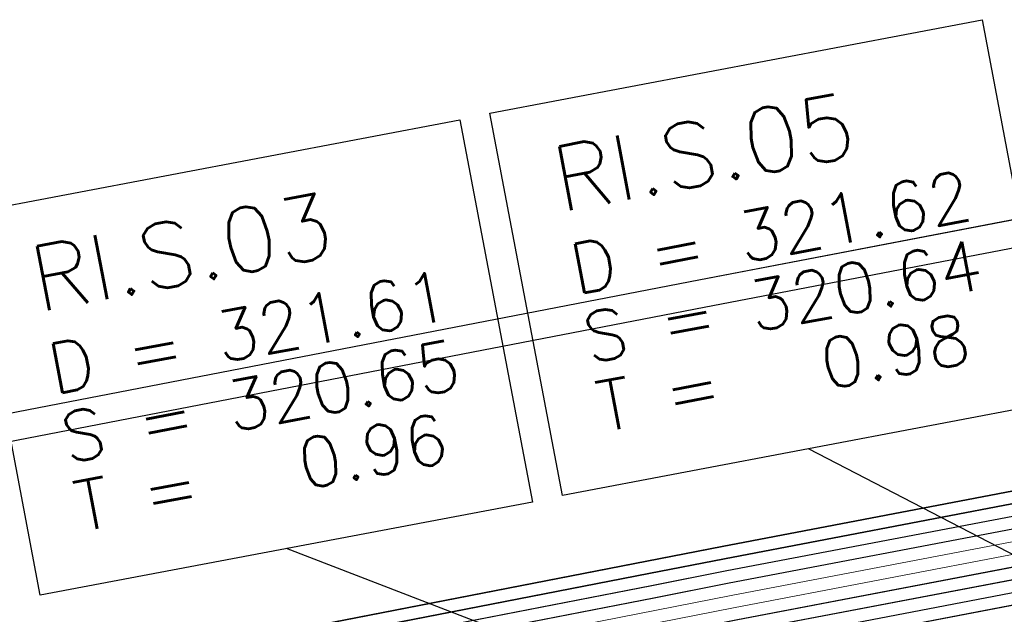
# Model space of a CAD drawing. Header units: metres. Extents: x -502 to 161, y -108 to 174.
# Tile 348 of 656: x -153.25 to -149.32, y -31.98 to -29.61. Entities that reach past the tile are written whole.
import ezdxf

# ---------------------------------------------------------------- set-up
doc = ezdxf.new("R2010")
doc.units = ezdxf.units.M
doc.header["$LTSCALE"] = 0.1
for name, color, linetype in [('BRI31-005.05-5p02-Koordinierung Lageplan 4. BA ZOB West 2022-06-15', 7, 'Continuous'), ('BRI31-005.06-5f07-Koordinierung Lageplan 4. BA ZOB Fernbusbahnh', 7, 'Continuous'), ('BRI32-005.02-5f05-Koordinierung Schemaplan 4 BA ZOB Teilbereich', 7, 'Continuous'), ('BRI32-005.03-5f06-Koordinierung Schemaplan 4 BA ZOB Teilbereich 2 Ost - Bahnhofsallee 2023-01-21', 7, 'Continuous')]:
    doc.layers.add(name, color=color, linetype=linetype)
doc.styles.add('Txt', font='txt_____.ttf')

msp = doc.modelspace()

# ---------------------------------------------------------------- linework, layer by layer
at = {"layer": 'BRI31-005.05-5p02-Koordinierung Lageplan 4. BA ZOB West 2022-06-15', "color": 1, "linetype": 'Continuous', "lineweight": 25, "true_color": 0xff0000, "transparency": 33554687}
for p, q in [((-147.3951, -32.727), (-150.1034, -31.3232)), ((-147.7841, -33.414), (-152.1884, -31.7222))]:
    msp.add_line(p, q, dxfattribs=at)
at = {"layer": 'BRI31-005.05-5p02-Koordinierung Lageplan 4. BA ZOB West 2022-06-15', "color": 6, "linetype": 'Continuous', "lineweight": 25, "true_color": 0xff00ff, "transparency": 33554687, "flags": 128}
for points in [[(-12.8197, -7.1584), (-13.0948, -7.1684), (-17.6753, -7.3484), (-25.0233, -7.7685), (-29.4119, -8.0888), (-36.588, -9.7298), (-36.8022, -9.7791), (-48.761, -11.229), (-54.8582, -12.3594), (-60.5568, -13.5195), (-72.2392, -15.9794), (-83.9386, -18.0493), (-95.7552, -20.2994), (-107.5641, -22.6294), (-119.3715, -24.8394), (-124.8625, -26.009), (-126.093, -26.1489), (-127.2478, -26.3291), (-138.8097, -28.3993), (-150.5411, -30.6494), (-156.6329, -31.8278), (-162.3974, -31.1788), (-174.3003, -29.339)], [(-174.3171, -29.4477), (-162.412, -31.2879), (-156.6285, -31.939), (-150.5203, -30.7574), (-138.7897, -28.5075), (-127.2296, -26.4376), (-126.0783, -26.2579), (-124.8448, -26.1177), (-119.3499, -24.9473), (-107.5433, -22.7374), (-95.7342, -20.4074), (-83.9188, -18.1575), (-72.2182, -16.0874), (-60.5345, -13.6272), (-54.8372, -12.4674), (-48.7444, -11.3378), (-36.7832, -9.8876), (-36.5634, -9.837), (-29.3955, -8.1979), (-25.0161, -7.8783), (-17.67, -7.4583), (-13.0906, -7.2783), (-12.8157, -7.2683)]]:
    msp.add_lwpolyline(points, dxfattribs=at)
at = {"layer": 'BRI31-005.05-5p02-Koordinierung Lageplan 4. BA ZOB West 2022-06-15', "color": 190, "linetype": 'Continuous', "lineweight": 35, "true_color": 0x7f00ff, "transparency": 33554687, "flags": 128}
for points in [[(-55.7007, -13.3634), (-59.4327, -13.9934), (-61.4087, -14.3464), (-62.2647, -14.4984), (-62.6667, -14.5974), (-62.8907, -14.7334), (-63.5967, -15.2334), (-64.4177, -15.8004), (-64.8657, -15.8864), (-69.7037, -16.7484), (-75.4637, -17.6884), (-81.7337, -18.6534), (-88.9077, -20.0034), (-93.6827, -20.7334), (-98.9647, -21.6334), (-104.5957, -22.9234), (-121.8907, -26.2934), (-126.8117, -27.2034), (-150.4477, -31.7134), (-157.1307, -33.0134), (-162.7687, -32.1234), (-174.7807, -30.4434), (-178.1477, -29.6134), (-179.1357, -29.4334)], [(-93.6747, -20.7824), (-98.9547, -21.6824), (-104.5847, -22.9724), (-121.8807, -26.3424), (-126.8027, -27.2524), (-150.4387, -31.7624), (-150.7407, -31.8214), (-157.1297, -33.0644), (-162.7757, -32.1724), (-174.7877, -30.4934), (-178.1567, -29.6624), (-179.1357, -29.4844)]]:
    msp.add_lwpolyline(points, dxfattribs=at)
at = {"layer": 'BRI31-005.05-5p02-Koordinierung Lageplan 4. BA ZOB West 2022-06-15', "color": 250, "linetype": 'Continuous', "lineweight": 25, "true_color": 0x333333, "transparency": 33554687, "flags": 128}
for points in [[(-179.1357, -29.7394), (-178.2047, -29.9074), (-176.5237, -30.3244), (-174.8367, -30.8434), (-162.8247, -32.5154), (-157.1227, -33.4214), (-150.6707, -32.1644), (-150.3757, -32.1054), (-126.7397, -27.5954), (-121.8107, -26.6854), (-104.5117, -23.3154), (-93.6067, -21.1744), (-88.8337, -20.4444), (-81.6527, -19.0944), (-75.3827, -18.1294), (-69.6317, -17.1894), (-64.2647, -16.2324), (-63.2977, -15.6984), (-62.6077, -15.0894), (-62.1947, -14.8414), (-59.6597, -14.3864), (-59.3767, -14.3364), (-55.6447, -13.7064)], [(-55.6367, -13.7554), (-59.3687, -14.3854), (-59.6507, -14.4354), (-62.1767, -14.8894), (-62.5777, -15.1304), (-63.2687, -15.7394), (-64.2477, -16.2804), (-69.6237, -17.2384), (-75.3737, -18.1784), (-81.6437, -19.1434), (-88.8257, -20.4934), (-93.5977, -21.2234), (-104.5017, -23.3644), (-121.8007, -26.7344), (-126.7307, -27.6444), (-150.3667, -32.1544), (-150.6607, -32.2134), (-157.1217, -33.4724), (-162.8317, -32.5644), (-174.8437, -30.8934), (-176.5357, -30.3734), (-178.2147, -29.9564), (-179.1357, -29.7904)], [(-62.5057, -14.9114), (-62.7017, -15.0274), (-63.4007, -15.5204), (-64.2987, -16.1364), (-69.6477, -17.0914), (-75.4007, -18.0314), (-81.6707, -18.9964), (-88.8497, -20.3464), (-93.6247, -21.0764), (-104.5317, -23.2174), (-121.8307, -26.5874), (-126.7577, -27.4974), (-150.3937, -32.0074), (-150.6907, -32.0664), (-157.1247, -33.3194), (-162.8107, -32.4174), (-174.8227, -30.7434), (-176.4997, -30.2264), (-178.1847, -29.8094), (-179.1357, -29.6374)], [(-62.4797, -14.9544), (-62.6747, -15.0694), (-63.3727, -15.5614), (-64.2817, -16.1844), (-69.6397, -17.1404), (-75.3917, -18.0804), (-81.6617, -19.0454), (-88.8417, -20.3954), (-93.6157, -21.1254), (-104.5217, -23.2664), (-121.8207, -26.6364), (-126.7487, -27.5464), (-150.3847, -32.0564), (-150.6807, -32.1154), (-157.1237, -33.3704), (-162.8177, -32.4664), (-174.8297, -30.7934), (-176.5117, -30.2754), (-178.1947, -29.8584), (-179.1357, -29.6884)], [(-93.6667, -20.8314), (-98.9447, -21.7314), (-104.5737, -23.0214), (-121.8707, -26.3914), (-126.7937, -27.3014), (-150.4297, -31.8114), (-150.7307, -31.8704), (-157.1287, -33.1154), (-162.7827, -32.2214), (-174.7947, -30.5434), (-178.1657, -29.7114), (-179.1357, -29.5354)], [(-93.6587, -20.8804), (-98.9347, -21.7804), (-104.5627, -23.0704), (-121.8607, -26.4404), (-126.7847, -27.3504), (-150.4207, -31.8604), (-150.7207, -31.9194), (-157.1277, -33.1664), (-162.7897, -32.2704), (-174.8017, -30.5934), (-178.1747, -29.7604), (-179.1357, -29.5864)]]:
    msp.add_lwpolyline(points, dxfattribs=at)
at = {"layer": 'BRI31-005.05-5p02-Koordinierung Lageplan 4. BA ZOB West 2022-06-15', "color": 251, "linetype": 'Continuous', "lineweight": 13, "true_color": 0x5b5b5b, "transparency": 33554687, "flags": 128}
for points in [[(-93.6507, -20.9294), (-98.8777, -21.8214), (-104.5517, -23.1194), (-121.8507, -26.4894), (-126.7757, -27.3994), (-150.4117, -31.9094), (-150.7107, -31.9684), (-157.1267, -33.2174), (-162.7967, -32.3194), (-174.8087, -30.6434), (-176.5547, -29.7624), (-176.4667, -28.8414), (-176.3907, -28.5144)], [(-93.6427, -20.9784), (-98.9147, -21.8784), (-104.5407, -23.1684), (-121.8407, -26.5384), (-126.7667, -27.4484), (-150.4027, -31.9584), (-150.7007, -32.0174), (-157.1257, -33.2684), (-162.8037, -32.3684), (-174.8157, -30.6934), (-176.6607, -29.8214), (-176.5657, -28.8254), (-176.4877, -28.4914)]]:
    msp.add_lwpolyline(points, dxfattribs=at)
at = {"layer": 'BRI31-005.05-5p02-Koordinierung Lageplan 4. BA ZOB West 2022-06-15', "color": 116, "linetype": 'Continuous', "lineweight": 13, "true_color": 0x007f3f, "transparency": 33554687, "flags": 128}
for points in [[(-126.7577, -27.4974), (-150.3927, -32.0074), (-150.6917, -32.0664), (-157.1247, -33.3194), (-162.8117, -32.4184), (-174.8387, -30.7404), (-176.6607, -29.8214), (-176.5657, -28.8254), (-176.4877, -28.4914), (-176.2937, -28.5374), (-176.3677, -28.8574), (-176.4487, -29.7034), (-174.7787, -30.5464), (-162.7817, -32.2204), (-157.1287, -33.1154), (-150.7297, -31.8704), (-150.4307, -31.8114), (-126.7937, -27.3014)], [(-126.7487, -27.5464), (-150.3837, -32.0564), (-150.6817, -32.1154), (-157.1237, -33.3704), (-162.8187, -32.4674), (-174.8447, -30.7904), (-176.7667, -29.8814), (-176.6647, -28.8094), (-176.5847, -28.4684), (-176.3907, -28.5144), (-176.4667, -28.8414), (-176.5547, -29.7614), (-174.7867, -30.5964), (-162.7887, -32.2694), (-157.1277, -33.1664), (-150.7197, -31.9194), (-150.4217, -31.8604), (-126.7847, -27.3504)]]:
    msp.add_lwpolyline(points, dxfattribs=at)
at = {"layer": 'BRI31-005.05-5p02-Koordinierung Lageplan 4. BA ZOB West 2022-06-15', "color": 7, "linetype": 'Continuous', "lineweight": 18, "transparency": 33554687, "flags": 128}
for points in [[(-151.3754, -29.9827), (-149.4104, -29.6101), (-149.1209, -31.1369), (-151.0859, -31.5095), (-151.3754, -29.9827)], [(-153.4604, -30.3817), (-151.4954, -30.0091), (-151.2059, -31.5359), (-153.1709, -31.9085), (-153.4604, -30.3817)]]:
    msp.add_lwpolyline(points, dxfattribs=at)
at = {"layer": 'BRI31-005.05-5p02-Koordinierung Lageplan 4. BA ZOB West 2022-06-15', "color": 1, "linetype": 'Continuous', "lineweight": 25, "true_color": 0xff0000, "transparency": 33554687, "flags": 128}
for points in [[(-151.3754, -29.9827), (-149.4104, -29.6101), (-149.1209, -31.1369), (-151.0859, -31.5095), (-151.3754, -29.9827)], [(-153.4604, -30.3817), (-151.4954, -30.0091), (-151.2059, -31.5359), (-153.1709, -31.9085), (-153.4604, -30.3817)]]:
    msp.add_lwpolyline(points, dxfattribs=at)
at = {"layer": 'BRI31-005.06-5f07-Koordinierung Lageplan 4. BA ZOB Fernbusbahnh', "color": 190, "linetype": 'Continuous', "lineweight": 30, "true_color": 0x7f00ff, "transparency": 33554687, "flags": 128}
for points in [[(-55.7007, -13.3634), (-59.4327, -13.9934), (-61.4087, -14.3464), (-62.2647, -14.4984), (-62.6667, -14.5974), (-62.8907, -14.7334), (-63.5967, -15.2334), (-64.4177, -15.8004), (-64.8657, -15.8864), (-69.7037, -16.7484), (-75.4637, -17.6884), (-81.7337, -18.6534), (-88.9077, -20.0034), (-93.6827, -20.7334), (-98.9647, -21.6334), (-104.5957, -22.9234), (-121.8907, -26.2934), (-126.8117, -27.2034), (-150.4477, -31.7134), (-157.1307, -33.0134), (-162.7687, -32.1234), (-174.7807, -30.4434), (-178.1477, -29.6134), (-179.1357, -29.4334)], [(-93.6747, -20.7824), (-98.9547, -21.6824), (-104.5847, -22.9724), (-121.8807, -26.3424), (-126.8027, -27.2524), (-150.4387, -31.7624), (-150.7407, -31.8214), (-157.1297, -33.0644), (-162.7757, -32.1724), (-174.7877, -30.4934), (-178.1567, -29.6624), (-179.1357, -29.4844)]]:
    msp.add_lwpolyline(points, dxfattribs=at)
at = {"layer": 'BRI31-005.06-5f07-Koordinierung Lageplan 4. BA ZOB Fernbusbahnh', "color": 250, "linetype": 'Continuous', "lineweight": 20, "true_color": 0x333333, "transparency": 33554687, "flags": 128}
for points in [[(-179.1357, -29.7394), (-178.2047, -29.9074), (-176.5237, -30.3244), (-174.8367, -30.8434), (-162.8247, -32.5154), (-157.1227, -33.4214), (-150.6707, -32.1644), (-150.3757, -32.1054), (-126.7397, -27.5954), (-121.8107, -26.6854), (-104.5117, -23.3154), (-93.6067, -21.1744), (-88.8337, -20.4444), (-81.6527, -19.0944), (-75.3827, -18.1294), (-69.6317, -17.1894), (-64.2647, -16.2324), (-63.2977, -15.6984), (-62.6077, -15.0894), (-62.1947, -14.8414), (-59.6597, -14.3864), (-59.3767, -14.3364), (-55.6447, -13.7064)], [(-55.6367, -13.7554), (-59.3687, -14.3854), (-59.6507, -14.4354), (-62.1767, -14.8894), (-62.5777, -15.1304), (-63.2687, -15.7394), (-64.2477, -16.2804), (-69.6237, -17.2384), (-75.3737, -18.1784), (-81.6437, -19.1434), (-88.8257, -20.4934), (-93.5977, -21.2234), (-104.5017, -23.3644), (-121.8007, -26.7344), (-126.7307, -27.6444), (-150.3667, -32.1544), (-150.6607, -32.2134), (-157.1217, -33.4724), (-162.8317, -32.5644), (-174.8437, -30.8934), (-176.5357, -30.3734), (-178.2147, -29.9564), (-179.1357, -29.7904)], [(-62.5057, -14.9114), (-62.7017, -15.0274), (-63.4007, -15.5204), (-64.2987, -16.1364), (-69.6477, -17.0914), (-75.4007, -18.0314), (-81.6707, -18.9964), (-88.8497, -20.3464), (-93.6247, -21.0764), (-104.5317, -23.2174), (-121.8307, -26.5874), (-126.7577, -27.4974), (-150.3937, -32.0074), (-150.6907, -32.0664), (-157.1247, -33.3194), (-162.8107, -32.4174), (-174.8227, -30.7434), (-176.4997, -30.2264), (-178.1847, -29.8094), (-179.1357, -29.6374)], [(-62.4797, -14.9544), (-62.6747, -15.0694), (-63.3727, -15.5614), (-64.2817, -16.1844), (-69.6397, -17.1404), (-75.3917, -18.0804), (-81.6617, -19.0454), (-88.8417, -20.3954), (-93.6157, -21.1254), (-104.5217, -23.2664), (-121.8207, -26.6364), (-126.7487, -27.5464), (-150.3847, -32.0564), (-150.6807, -32.1154), (-157.1237, -33.3704), (-162.8177, -32.4664), (-174.8297, -30.7934), (-176.5117, -30.2754), (-178.1947, -29.8584), (-179.1357, -29.6884)], [(-93.6667, -20.8314), (-98.9447, -21.7314), (-104.5737, -23.0214), (-121.8707, -26.3914), (-126.7937, -27.3014), (-150.4297, -31.8114), (-150.7307, -31.8704), (-157.1287, -33.1154), (-162.7827, -32.2214), (-174.7947, -30.5434), (-178.1657, -29.7114), (-179.1357, -29.5354)], [(-93.6587, -20.8804), (-98.9347, -21.7804), (-104.5627, -23.0704), (-121.8607, -26.4404), (-126.7847, -27.3504), (-150.4207, -31.8604), (-150.7207, -31.9194), (-157.1277, -33.1664), (-162.7897, -32.2704), (-174.8017, -30.5934), (-178.1747, -29.7604), (-179.1357, -29.5864)]]:
    msp.add_lwpolyline(points, dxfattribs=at)
at = {"layer": 'BRI32-005.02-5f05-Koordinierung Schemaplan 4 BA ZOB Teilbereich', "color": 6, "linetype": 'Continuous', "lineweight": 25, "true_color": 0xff00ff, "transparency": 33554687, "flags": 128}
for points in [[(-12.8197, -7.1584), (-13.0948, -7.1684), (-17.6753, -7.3484), (-25.0233, -7.7685), (-29.4119, -8.0888), (-36.588, -9.7298), (-36.8022, -9.7791), (-48.761, -11.229), (-54.8582, -12.3594), (-60.5568, -13.5195), (-72.2392, -15.9794), (-83.9386, -18.0493), (-95.7552, -20.2994), (-107.5641, -22.6294), (-119.3715, -24.8394), (-124.8625, -26.009), (-126.093, -26.1489), (-127.2478, -26.3291), (-138.8097, -28.3993), (-150.5411, -30.6494), (-156.6329, -31.8278), (-162.3974, -31.1788), (-174.3003, -29.339)], [(-174.3171, -29.4477), (-162.412, -31.2879), (-156.6285, -31.939), (-150.5203, -30.7574), (-138.7897, -28.5075), (-127.2296, -26.4376), (-126.0783, -26.2579), (-124.8448, -26.1177), (-119.3499, -24.9473), (-107.5433, -22.7374), (-95.7342, -20.4074), (-83.9188, -18.1575), (-72.2182, -16.0874), (-60.5345, -13.6272), (-54.8372, -12.4674), (-48.7444, -11.3378), (-36.7832, -9.8876), (-36.5634, -9.837), (-29.3955, -8.1979), (-25.0161, -7.8783), (-17.67, -7.4583), (-13.0906, -7.2783), (-12.8157, -7.2683)]]:
    msp.add_lwpolyline(points, dxfattribs=at)
at = {"layer": 'BRI32-005.02-5f05-Koordinierung Schemaplan 4 BA ZOB Teilbereich', "color": 190, "linetype": 'Continuous', "lineweight": 35, "true_color": 0x7f00ff, "transparency": 33554687, "flags": 128}
for points in [[(-55.7007, -13.3634), (-59.4327, -13.9934), (-61.4087, -14.3464), (-62.2647, -14.4984), (-62.6667, -14.5974), (-62.8907, -14.7334), (-63.5967, -15.2334), (-64.4177, -15.8004), (-64.8657, -15.8864), (-69.7037, -16.7484), (-75.4637, -17.6884), (-81.7337, -18.6534), (-88.9077, -20.0034), (-93.6827, -20.7334), (-98.9647, -21.6334), (-104.5957, -22.9234), (-121.8907, -26.2934), (-126.8117, -27.2034), (-150.4477, -31.7134), (-157.1307, -33.0134), (-162.7687, -32.1234), (-174.7807, -30.4434), (-178.1477, -29.6134), (-179.1357, -29.4334)], [(-93.6747, -20.7824), (-98.9547, -21.6824), (-104.5847, -22.9724), (-121.8807, -26.3424), (-126.8027, -27.2524), (-150.4387, -31.7624), (-150.7407, -31.8214), (-157.1297, -33.0644), (-162.7757, -32.1724), (-174.7877, -30.4934), (-178.1567, -29.6624), (-179.1357, -29.4844)]]:
    msp.add_lwpolyline(points, dxfattribs=at)
at = {"layer": 'BRI32-005.02-5f05-Koordinierung Schemaplan 4 BA ZOB Teilbereich', "color": 250, "linetype": 'Continuous', "lineweight": 25, "true_color": 0x333333, "transparency": 33554687, "flags": 128}
for points in [[(-179.1357, -29.7394), (-178.2047, -29.9074), (-176.5237, -30.3244), (-174.8367, -30.8434), (-162.8247, -32.5154), (-157.1227, -33.4214), (-150.6707, -32.1644), (-150.3757, -32.1054), (-126.7397, -27.5954), (-121.8107, -26.6854), (-104.5117, -23.3154), (-93.6067, -21.1744), (-88.8337, -20.4444), (-81.6527, -19.0944), (-75.3827, -18.1294), (-69.6317, -17.1894), (-64.2647, -16.2324), (-63.2977, -15.6984), (-62.6077, -15.0894), (-62.1947, -14.8414), (-59.6597, -14.3864), (-59.3767, -14.3364), (-55.6447, -13.7064)], [(-55.6367, -13.7554), (-59.3687, -14.3854), (-59.6507, -14.4354), (-62.1767, -14.8894), (-62.5777, -15.1304), (-63.2687, -15.7394), (-64.2477, -16.2804), (-69.6237, -17.2384), (-75.3737, -18.1784), (-81.6437, -19.1434), (-88.8257, -20.4934), (-93.5977, -21.2234), (-104.5017, -23.3644), (-121.8007, -26.7344), (-126.7307, -27.6444), (-150.3667, -32.1544), (-150.6607, -32.2134), (-157.1217, -33.4724), (-162.8317, -32.5644), (-174.8437, -30.8934), (-176.5357, -30.3734), (-178.2147, -29.9564), (-179.1357, -29.7904)], [(-93.6667, -20.8314), (-98.9447, -21.7314), (-104.5737, -23.0214), (-121.8707, -26.3914), (-126.7937, -27.3014), (-150.4297, -31.8114), (-150.7307, -31.8704), (-157.1287, -33.1154), (-162.7827, -32.2214), (-174.7947, -30.5434), (-178.1657, -29.7114), (-179.1357, -29.5354)], [(-93.6587, -20.8804), (-98.9347, -21.7804), (-104.5627, -23.0704), (-121.8607, -26.4404), (-126.7847, -27.3504), (-150.4207, -31.8604), (-150.7207, -31.9194), (-157.1277, -33.1664), (-162.7897, -32.2704), (-174.8017, -30.5934), (-178.1747, -29.7604), (-179.1357, -29.5864)]]:
    msp.add_lwpolyline(points, dxfattribs=at)
at = {"layer": 'BRI32-005.02-5f05-Koordinierung Schemaplan 4 BA ZOB Teilbereich', "color": 251, "linetype": 'Continuous', "lineweight": 13, "true_color": 0x5b5b5b, "transparency": 33554687, "flags": 128}
for points in [[(-93.6507, -20.9294), (-98.8777, -21.8214), (-104.5517, -23.1194), (-121.8507, -26.4894), (-126.7757, -27.3994), (-150.4117, -31.9094), (-150.7107, -31.9684), (-157.1267, -33.2174), (-162.7967, -32.3194), (-174.8087, -30.6434), (-176.5547, -29.7624), (-176.4667, -28.8414), (-176.3907, -28.5144)], [(-93.6427, -20.9784), (-98.9147, -21.8784), (-104.5407, -23.1684), (-121.8407, -26.5384), (-126.7667, -27.4484), (-150.4027, -31.9584), (-150.7007, -32.0174), (-157.1257, -33.2684), (-162.8037, -32.3684), (-174.8157, -30.6934), (-176.6607, -29.8214), (-176.5657, -28.8254), (-176.4877, -28.4914)]]:
    msp.add_lwpolyline(points, dxfattribs=at)
at = {"layer": 'BRI32-005.02-5f05-Koordinierung Schemaplan 4 BA ZOB Teilbereich', "color": 116, "linetype": 'Continuous', "lineweight": 13, "true_color": 0x007f3f, "transparency": 33554687, "flags": 128}
for points in [[(-126.7577, -27.4974), (-150.3927, -32.0074), (-150.6917, -32.0664), (-157.1247, -33.3194), (-162.8117, -32.4184), (-174.8387, -30.7404), (-176.6607, -29.8214), (-176.5657, -28.8254), (-176.4877, -28.4914), (-176.2937, -28.5374), (-176.3677, -28.8574), (-176.4487, -29.7034), (-174.7787, -30.5464), (-162.7817, -32.2204), (-157.1287, -33.1154), (-150.7297, -31.8704), (-150.4307, -31.8114), (-126.7937, -27.3014)], [(-126.7487, -27.5464), (-150.3837, -32.0564), (-150.6817, -32.1154), (-157.1237, -33.3704), (-162.8187, -32.4674), (-174.8447, -30.7904), (-176.7667, -29.8814), (-176.6647, -28.8094), (-176.5847, -28.4684), (-176.3907, -28.5144), (-176.4667, -28.8414), (-176.5547, -29.7614), (-174.7867, -30.5964), (-162.7887, -32.2694), (-157.1277, -33.1664), (-150.7197, -31.9194), (-150.4217, -31.8604), (-126.7847, -27.3504)]]:
    msp.add_lwpolyline(points, dxfattribs=at)
at = {"layer": 'BRI32-005.03-5f06-Koordinierung Schemaplan 4 BA ZOB Teilbereich 2 Ost - Bahnhofsallee 2023-01-21', "color": 6, "linetype": 'Continuous', "lineweight": 20, "true_color": 0xff00ff, "transparency": 33554687, "flags": 128}
for points in [[(-12.8197, -7.1584), (-13.0948, -7.1684), (-17.6753, -7.3484), (-25.0233, -7.7685), (-29.4119, -8.0888), (-36.588, -9.7298), (-36.8022, -9.7791), (-48.761, -11.229), (-54.8582, -12.3594), (-60.5568, -13.5195), (-72.2392, -15.9794), (-83.9386, -18.0493), (-95.7552, -20.2994), (-107.5641, -22.6294), (-119.3715, -24.8394), (-124.8625, -26.009), (-126.093, -26.1489), (-127.2478, -26.3291), (-138.8097, -28.3993), (-150.5411, -30.6494), (-156.6329, -31.8278), (-162.3974, -31.1788), (-174.3003, -29.339)], [(-174.3171, -29.4477), (-162.412, -31.2879), (-156.6285, -31.939), (-150.5203, -30.7574), (-138.7897, -28.5075), (-127.2296, -26.4376), (-126.0783, -26.2579), (-124.8448, -26.1177), (-119.3499, -24.9473), (-107.5433, -22.7374), (-95.7342, -20.4074), (-83.9188, -18.1575), (-72.2182, -16.0874), (-60.5345, -13.6272), (-54.8372, -12.4674), (-48.7444, -11.3378), (-36.7832, -9.8876), (-36.5634, -9.837), (-29.3955, -8.1979), (-25.0161, -7.8783), (-17.67, -7.4583), (-13.0906, -7.2783), (-12.8157, -7.2683)]]:
    msp.add_lwpolyline(points, dxfattribs=at)
at = {"layer": 'BRI32-005.03-5f06-Koordinierung Schemaplan 4 BA ZOB Teilbereich 2 Ost - Bahnhofsallee 2023-01-21', "color": 190, "linetype": 'Continuous', "lineweight": 30, "true_color": 0x7f00ff, "transparency": 33554687, "flags": 128}
for points in [[(-55.7007, -13.3634), (-59.4327, -13.9934), (-61.4087, -14.3464), (-62.2647, -14.4984), (-62.6667, -14.5974), (-62.8907, -14.7334), (-63.5967, -15.2334), (-64.4177, -15.8004), (-64.8657, -15.8864), (-69.7037, -16.7484), (-75.4637, -17.6884), (-81.7337, -18.6534), (-88.9077, -20.0034), (-93.6827, -20.7334), (-98.9647, -21.6334), (-104.5957, -22.9234), (-121.8907, -26.2934), (-126.8117, -27.2034), (-150.4477, -31.7134), (-157.1307, -33.0134), (-162.7687, -32.1234), (-174.7807, -30.4434), (-178.1477, -29.6134), (-179.1357, -29.4334)], [(-93.6747, -20.7824), (-98.9547, -21.6824), (-104.5847, -22.9724), (-121.8807, -26.3424), (-126.8027, -27.2524), (-150.4387, -31.7624), (-150.7407, -31.8214), (-157.1297, -33.0644), (-162.7757, -32.1724), (-174.7877, -30.4934), (-178.1567, -29.6624), (-179.1357, -29.4844)]]:
    msp.add_lwpolyline(points, dxfattribs=at)
at = {"layer": 'BRI32-005.03-5f06-Koordinierung Schemaplan 4 BA ZOB Teilbereich 2 Ost - Bahnhofsallee 2023-01-21', "color": 250, "linetype": 'Continuous', "lineweight": 20, "true_color": 0x333333, "transparency": 33554687, "flags": 128}
for points in [[(-179.1357, -29.7394), (-178.2047, -29.9074), (-176.5237, -30.3244), (-174.8367, -30.8434), (-162.8247, -32.5154), (-157.1227, -33.4214), (-150.6707, -32.1644), (-150.3757, -32.1054), (-126.7397, -27.5954), (-121.8107, -26.6854), (-104.5117, -23.3154), (-93.6067, -21.1744), (-88.8337, -20.4444), (-81.6527, -19.0944), (-75.3827, -18.1294), (-69.6317, -17.1894), (-64.2647, -16.2324), (-63.2977, -15.6984), (-62.6077, -15.0894), (-62.1947, -14.8414), (-59.6597, -14.3864), (-59.3767, -14.3364), (-55.6447, -13.7064)], [(-55.6367, -13.7554), (-59.3687, -14.3854), (-59.6507, -14.4354), (-62.1767, -14.8894), (-62.5777, -15.1304), (-63.2687, -15.7394), (-64.2477, -16.2804), (-69.6237, -17.2384), (-75.3737, -18.1784), (-81.6437, -19.1434), (-88.8257, -20.4934), (-93.5977, -21.2234), (-104.5017, -23.3644), (-121.8007, -26.7344), (-126.7307, -27.6444), (-150.3667, -32.1544), (-150.6607, -32.2134), (-157.1217, -33.4724), (-162.8317, -32.5644), (-174.8437, -30.8934), (-176.5357, -30.3734), (-178.2147, -29.9564), (-179.1357, -29.7904)], [(-62.5057, -14.9114), (-62.7017, -15.0274), (-63.4007, -15.5204), (-64.2987, -16.1364), (-69.6477, -17.0914), (-75.4007, -18.0314), (-81.6707, -18.9964), (-88.8497, -20.3464), (-93.6247, -21.0764), (-104.5317, -23.2174), (-121.8307, -26.5874), (-126.7577, -27.4974), (-150.3937, -32.0074), (-150.6907, -32.0664), (-157.1247, -33.3194), (-162.8107, -32.4174), (-174.8227, -30.7434), (-176.4997, -30.2264), (-178.1847, -29.8094), (-179.1357, -29.6374)], [(-62.4797, -14.9544), (-62.6747, -15.0694), (-63.3727, -15.5614), (-64.2817, -16.1844), (-69.6397, -17.1404), (-75.3917, -18.0804), (-81.6617, -19.0454), (-88.8417, -20.3954), (-93.6157, -21.1254), (-104.5217, -23.2664), (-121.8207, -26.6364), (-126.7487, -27.5464), (-150.3847, -32.0564), (-150.6807, -32.1154), (-157.1237, -33.3704), (-162.8177, -32.4664), (-174.8297, -30.7934), (-176.5117, -30.2754), (-178.1947, -29.8584), (-179.1357, -29.6884)], [(-93.6667, -20.8314), (-98.9447, -21.7314), (-104.5737, -23.0214), (-121.8707, -26.3914), (-126.7937, -27.3014), (-150.4297, -31.8114), (-150.7307, -31.8704), (-157.1287, -33.1154), (-162.7827, -32.2214), (-174.7947, -30.5434), (-178.1657, -29.7114), (-179.1357, -29.5354)], [(-93.6587, -20.8804), (-98.9347, -21.7804), (-104.5627, -23.0704), (-121.8607, -26.4404), (-126.7847, -27.3504), (-150.4207, -31.8604), (-150.7207, -31.9194), (-157.1277, -33.1664), (-162.7897, -32.2704), (-174.8017, -30.5934), (-178.1747, -29.7604), (-179.1357, -29.5864)]]:
    msp.add_lwpolyline(points, dxfattribs=at)
at = {"layer": 'BRI32-005.03-5f06-Koordinierung Schemaplan 4 BA ZOB Teilbereich 2 Ost - Bahnhofsallee 2023-01-21', "color": 251, "linetype": 'Continuous', "lineweight": 9, "true_color": 0x5b5b5b, "transparency": 33554687, "flags": 128}
for points in [[(-93.6507, -20.9294), (-98.8777, -21.8214), (-104.5517, -23.1194), (-121.8507, -26.4894), (-126.7757, -27.3994), (-150.4117, -31.9094), (-150.7107, -31.9684), (-157.1267, -33.2174), (-162.7967, -32.3194), (-174.8087, -30.6434), (-176.5547, -29.7624), (-176.4667, -28.8414), (-176.3907, -28.5144)], [(-93.6427, -20.9784), (-98.9147, -21.8784), (-104.5407, -23.1684), (-121.8407, -26.5384), (-126.7667, -27.4484), (-150.4027, -31.9584), (-150.7007, -32.0174), (-157.1257, -33.2684), (-162.8037, -32.3684), (-174.8157, -30.6934), (-176.6607, -29.8214), (-176.5657, -28.8254), (-176.4877, -28.4914)]]:
    msp.add_lwpolyline(points, dxfattribs=at)
at = {"layer": 'BRI32-005.03-5f06-Koordinierung Schemaplan 4 BA ZOB Teilbereich 2 Ost - Bahnhofsallee 2023-01-21', "color": 116, "linetype": 'Continuous', "lineweight": 9, "true_color": 0x007f3f, "transparency": 33554687, "flags": 128}
for points in [[(-126.7577, -27.4974), (-150.3927, -32.0074), (-150.6917, -32.0664), (-157.1247, -33.3194), (-162.8117, -32.4184), (-174.8387, -30.7404), (-176.6607, -29.8214), (-176.5657, -28.8254), (-176.4877, -28.4914), (-176.2937, -28.5374), (-176.3677, -28.8574), (-176.4487, -29.7034), (-174.7787, -30.5464), (-162.7817, -32.2204), (-157.1287, -33.1154), (-150.7297, -31.8704), (-150.4307, -31.8114), (-126.7937, -27.3014)], [(-126.7487, -27.5464), (-150.3837, -32.0564), (-150.6817, -32.1154), (-157.1237, -33.3704), (-162.8187, -32.4674), (-174.8447, -30.7904), (-176.7667, -29.8814), (-176.6647, -28.8094), (-176.5847, -28.4684), (-176.3907, -28.5144), (-176.4667, -28.8414), (-176.5547, -29.7614), (-174.7867, -30.5964), (-162.7887, -32.2694), (-157.1277, -33.1664), (-150.7197, -31.9194), (-150.4217, -31.8604), (-126.7847, -27.3504)]]:
    msp.add_lwpolyline(points, dxfattribs=at)

# ---------------------------------------------------------------- texts
at = {"layer": 'BRI31-005.05-5p02-Koordinierung Lageplan 4. BA ZOB West 2022-06-15', "color": 1, "true_color": 0xff0000, "transparency": 33554687, "attachment_point": 1, "rotation": 10.737, "line_spacing_factor": 0.25, "style": 'Txt'}
for s, insert, char_height in [('RI.S.05', (-151.1417, -30.1233), 0.26), ('D = 321.62', (-151.0683, -30.5104), 0.2), ('RI.S.03', (-153.2267, -30.5223), 0.26), ('S = 320.64', (-151.0161, -30.7855), 0.2), ('D = 321.61', (-153.1533, -30.9094), 0.2), ('T =   0.98', (-150.9639, -31.0606), 0.2), ('S = 320.65', (-153.1011, -31.1845), 0.2), ('T =   0.96', (-153.0489, -31.4596), 0.2)]:
    msp.add_mtext(s, dxfattribs=dict(at, insert=insert, char_height=char_height))

doc.saveas('drawing.dxf')
